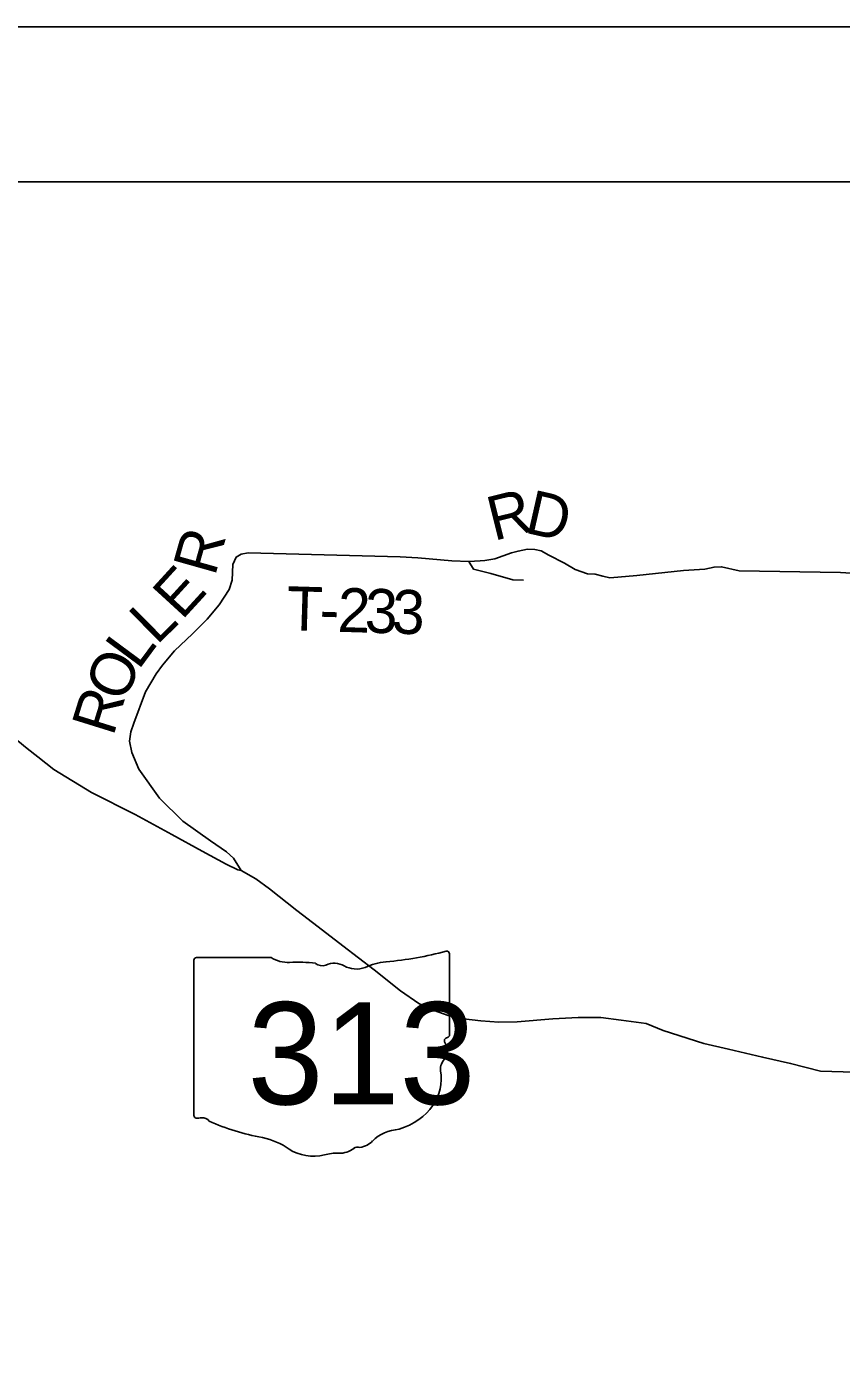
# Model space of a CAD drawing. Extents: x -22 to 431, y -18 to 160.
# Drawn here: x 322.427 to 323.477, y 158.387 to 160.12 of the extents above; entities that cross this region are included whole.
import ezdxf

# ---------------------------------------------------------------- set-up
doc = ezdxf.new("R2010")
doc.units = 0
for name, color, linetype in [('GM_X_Airport_Location_Class_2', 7, 'Continuous'), ('GM_X_City_Street_Text', 7, 'Continuous'), ('GM_X_County_ROW', 7, 'Continuous'), ('GM_X_Minor_River_Text', 7, 'Continuous'), ('GM_X_Section', 7, 'Continuous'), ('GM_X_Township_ROW', 7, 'Continuous')]:
    doc.layers.add(name, color=color, linetype=linetype)

msp = doc.modelspace()

# ---------------------------------------------------------------- linework, layer by layer
at = {"layer": 'GM_X_Airport_Location_Class_2'}
for p, q in [((322.9718, 158.8197), (322.9718, 158.9244)), ((322.6422, 158.916), (322.6422, 158.7159)), ((322.7419, 158.9194), (322.6454, 158.9194)), ((322.9717, 158.8197), (322.9718, 158.8197))]:
    msp.add_line(p, q, dxfattribs=at)
for centre, major_axis, start_param, end_param in [((322.8544, 159.1922), (0.3495, 0), 4.814394, 5.042369), ((322.9681, 158.9248), (0.00367, 0), 6.141152, 7.989035), ((322.646, 158.9164), (0.00382, 0), 1.712693, 3.28349), ((322.7649, 158.9426), (0.037, 0), 4.042523, 4.731795), ((322.7772, 158.8071), (0.133, 0), 1.404758, 1.657858), ((322.8074, 158.9174), (0.0107, 0), 3.836095, 5.185415), ((322.8231, 158.8943), (0.0222, 0), 0.950623, 2.079405), ((322.8517, 158.926), (0.0267, 0), 4.081561, 5.145723), ((322.8989, 158.8583), (0.0703, 0), 1.699011, 2.107814), ((322.9678, 158.8193), (0.00393, 0), 5.05454, 6.418171), ((322.9709, 158.812), (0.00568, 0), 1.883978, 3.671073), ((322.9348, 158.7988), (0.0341, 0), 5.934695, 6.695948), ((322.9849, 158.7759), (0.0248, 0), 2.387724, 3.262537), ((322.8739, 158.7626), (0.0874, 0), 5.101752, 6.440018), ((322.646, 158.7154), (0.00385, 0), 3.00124, 4.508301), ((322.6466, 158.7359), (0.0294, 0), 4.665946, 4.897461), ((322.6526, 158.7043), (0.0106, 0), 0.519207, 1.627899), ((322.7864, 158.8841), (0.2524, 0), 4.195997, 4.488961), ((322.7112, 158.6259), (0.079, 0), 0.823519, 1.323587), ((322.8501, 158.6965), (0.0282, 0), 4.937069, 5.64225), ((322.9108, 158.6597), (0.0479, 0), 1.647645, 2.488434), ((322.7966, 158.7033), (0.0501, 0), 4.026481, 4.996735), ((322.8255, 158.6341), (0.0412, 0), 1.495662, 1.94098), ((322.8292, 158.6883), (0.0267, 0), 4.691044, 5.507374), ((322.8533, 158.6689), (0.00752, 0), 1.147584, 2.315152)]:
    msp.add_ellipse(centre, major_axis=major_axis, ratio=0.8, start_param=start_param, end_param=end_param, dxfattribs=at)
at = {"layer": 'GM_X_County_ROW'}
msp.add_lwpolyline([(322.3958, 159.2149), (322.427, 159.1889), (322.441, 159.1785), (322.4615, 159.1618), (322.51, 159.1322), (322.5665, 159.1038), (322.6138, 159.078), (322.653, 159.0567), (322.6838, 159.0398), (322.6987, 159.0327), (322.7033, 159.0318), (322.7219, 159.021), (322.7396, 159.0079), (322.7747, 158.98), (322.8026, 158.9589), (322.8342, 158.9347), (322.8745, 158.9037), (322.9086, 158.8764), (322.9322, 158.8603), (322.952, 158.8512), (322.97, 158.8448), (322.9898, 158.8406), (323.0124, 158.8377), (323.0354, 158.8363), (323.0591, 158.8367), (323.1051, 158.8406), (323.1379, 158.8423), (323.1669, 158.842), (323.1935, 158.8388), (323.2256, 158.8342), (323.2476, 158.8254), (323.2998, 158.8085), (323.3317, 158.8012), (323.3758, 158.7911), (323.4119, 158.7828), (323.4506, 158.773), (323.4943, 158.7718)], dxfattribs=at)
at = {"layer": 'GM_X_Minor_River_Text'}
msp.add_lwpolyline([(322.7033, 159.0318), (322.6931, 159.0476), (322.6841, 159.0557), (322.6636, 159.07), (322.6277, 159.0954), (322.5979, 159.1252), (322.5712, 159.1624), (322.5619, 159.1841), (322.559, 159.1985), (322.5607, 159.2104), (322.5646, 159.2217), (322.5798, 159.2622), (322.5933, 159.2852), (322.6017, 159.2965), (322.6172, 159.3151), (322.6405, 159.337), (322.6592, 159.3559), (322.6748, 159.3746), (322.6877, 159.3944), (322.6916, 159.4064), (322.6925, 159.4266), (322.6967, 159.4359), (322.703, 159.4398), (322.712, 159.4413), (322.9082, 159.4365), (322.9311, 159.4351), (322.9747, 159.4313), (322.9969, 159.4303), (323.0114, 159.4313), (323.0175, 159.4316), (323.0304, 159.4338), (323.0517, 159.4416), (323.0604, 159.4437), (323.0723, 159.4462), (323.0818, 159.4459), (323.09, 159.444), (323.1, 159.4386), (323.1203, 159.428), (323.1339, 159.4202), (323.1497, 159.4146), (323.1598, 159.4139), (323.1698, 159.4115), (323.1785, 159.4093), (323.1892, 159.41), (323.2137, 159.4124), (323.2737, 159.4188), (323.3011, 159.4203), (323.3131, 159.4232), (323.3228, 159.4235), (323.3457, 159.4183), (323.4763, 159.416), (323.5733, 159.4102)], dxfattribs=at)
at = {"layer": 'GM_X_Section'}
msp.add_line((319.5549, 159.9199), (331.7949, 159.9199), dxfattribs=at)
msp.add_lwpolyline([(319.3549, 160.1199), (331.9949, 160.1199), (331.9949, 147.4799), (319.3549, 147.4799)], close=True, dxfattribs=at)
at = {"layer": 'GM_X_Township_ROW'}
msp.add_lwpolyline([(322.9969, 159.4303), (323.0027, 159.4205), (323.0253, 159.4147), (323.0537, 159.4068), (323.0675, 159.4063)], dxfattribs=at)

# ---------------------------------------------------------------- texts
at = {"layer": 'GM_X_Airport_Location_Class_2'}
msp.add_text('313', height=0.13184, dxfattribs=at).set_placement((322.7113, 158.73))
at = {"layer": 'GM_X_City_Street_Text'}
for s, rotation, p in [('R', 13.9946, (323.029, 159.4567)), ('D', 347.199, (323.0673, 159.4679)), ('R', 74.2226, (322.6692, 159.4101)), ('E', 47.5249, (322.6266, 159.3537)), ('T', 358.2897, (322.7611, 159.3417)), ('2', 358.2694, (322.8269, 159.3397)), ('3', 358.2122, (322.8619, 159.3387)), ('3', 357.9388, (322.8968, 159.3376)), ('L', 44.6894, (322.5942, 159.3216)), ('-', 358.2864, (322.8036, 159.3404)), ('L', 53.4965, (322.5704, 159.2892)), ('O', 65.2256, (322.551, 159.2464)), ('R', 72.6975, (322.5379, 159.2037))]:
    msp.add_text(s, height=0.0568, rotation=rotation, dxfattribs=at).set_placement(p)

doc.saveas('drawing.dxf')
